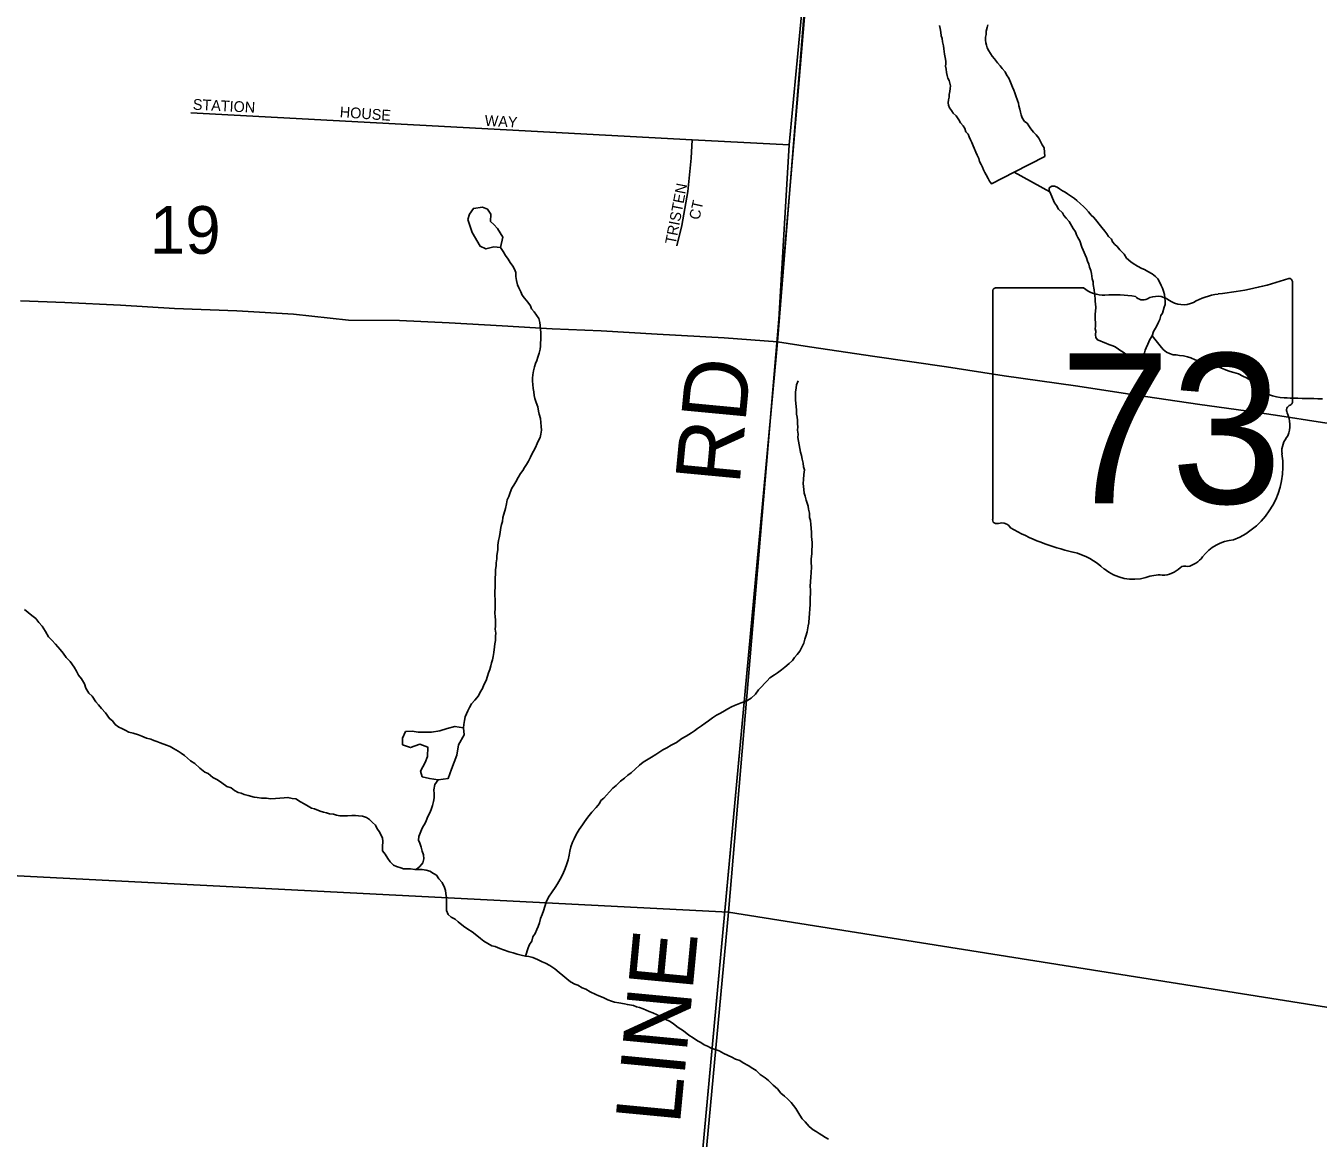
# Model space of a CAD drawing. Extents: x 0 to 1064, y 0 to 440.
# Drawn here: x 294.9 to 313.09, y 349.52 to 365.17 of the extents above; entities that cross this region are included whole.
import ezdxf

# ---------------------------------------------------------------- set-up
doc = ezdxf.new("R2010")
doc.units = 0
for name, color, linetype in [('GM_X_County_Road', 7, 'Continuous'), ('GM_X_County_Road_Text', 7, 'Continuous'), ('GM_X_Minor_River', 7, 'Continuous'), ('GM_X_Section', 7, 'Continuous'), ('GM_X_Section_Text', 7, 'Continuous'), ('GM_X_State_Location', 7, 'Continuous'), ('GM_X_State_Route', 7, 'Continuous'), ('GM_X_State_Shield', 7, 'Continuous'), ('GM_X_Township', 7, 'Continuous'), ('GM_X_Township_Subdivision', 7, 'Continuous'), ('GM_X_Township_Subdivision_Text', 7, 'Continuous')]:
    doc.layers.add(name, color=color, linetype=linetype)

msp = doc.modelspace()

# ---------------------------------------------------------------- linework, layer by layer
at = {"layer": 'GM_X_County_Road'}
for points in [[(305.469, 360.57), (305.483, 360.727), (305.645, 363.495), (306.061, 367.851), (306.414, 372.379), (306.425, 372.523), (306.471, 372.654), (306.507, 372.735), (306.579, 372.833), (306.638, 372.884)], [(303.396, 338.183), (305.469, 360.57)]]:
    msp.add_lwpolyline(points, dxfattribs=at)
at = {"layer": 'GM_X_Minor_River'}
for points in [[(307.76, 365.175), (307.771, 365.132), (307.782, 365.083), (307.787, 365.028), (307.798, 364.991), (307.803, 364.943), (307.819, 364.887), (307.824, 364.845), (307.83, 364.808), (307.835, 364.771), (307.84, 364.723), (307.85, 364.674), (307.85, 364.637), (307.849, 364.601), (307.854, 364.558), (307.859, 364.515), (307.87, 364.472), (307.881, 364.436), (307.898, 364.399), (307.909, 364.362), (307.915, 364.325), (307.914, 364.289), (307.906, 364.246), (307.899, 364.204), (307.898, 364.168), (307.891, 364.131), (307.884, 364.089), (307.889, 364.052), (307.901, 364.015)], [(309.245, 363.331), (309.236, 363.453), (309.207, 363.496), (309.189, 363.533), (309.16, 363.588), (309.125, 363.638), (309.084, 363.675), (309.048, 363.719), (309.019, 363.762), (308.996, 363.799), (308.96, 363.825), (308.925, 363.874), (308.913, 363.917), (308.902, 363.954), (308.891, 363.997), (308.88, 364.046), (308.875, 364.082), (308.858, 364.119), (308.835, 364.187), (308.824, 364.229), (308.807, 364.266), (308.79, 364.309), (308.761, 364.377), (308.738, 364.432), (308.703, 364.482), (308.686, 364.525), (308.644, 364.569), (308.615, 364.606), (308.579, 364.649), (308.538, 364.705), (308.503, 364.743), (308.479, 364.78), (308.456, 364.817), (308.433, 364.86), (308.422, 364.897), (308.416, 364.933), (308.411, 364.97), (308.412, 365.012), (308.419, 365.049), (308.421, 365.097), (308.434, 365.146), (308.441, 365.182)], [(307.901, 364.015), (307.93, 363.978), (307.953, 363.941), (307.995, 363.903), (308.036, 363.848), (308.059, 363.805), (308.095, 363.761), (308.118, 363.724), (308.135, 363.681), (308.165, 363.644), (308.182, 363.607), (308.199, 363.564), (308.216, 363.527), (308.234, 363.484), (308.251, 363.447), (308.274, 363.392), (308.291, 363.349), (308.314, 363.305), (308.325, 363.263), (308.348, 363.219), (308.366, 363.182), (308.383, 363.145), (308.4, 363.109), (308.418, 363.072), (308.447, 363.022), (308.464, 362.985), (308.493, 362.948), (308.811, 363.11)], [(308.811, 363.11), (309.245, 363.331)], [(309.313, 362.833), (308.811, 363.11)], [(310.6, 360.425), (310.633, 360.534), (310.646, 360.57), (310.659, 360.606), (310.672, 360.643), (310.692, 360.691), (310.724, 360.757), (310.755, 360.811), (310.775, 360.871), (310.801, 360.919), (310.826, 360.961), (310.846, 361.003), (310.865, 361.039), (310.878, 361.094), (310.903, 361.129), (310.924, 361.214), (310.937, 361.25), (310.938, 361.299), (310.933, 361.342), (310.928, 361.39), (310.917, 361.439), (310.9, 361.482), (310.883, 361.519), (310.86, 361.569), (310.837, 361.612), (310.801, 361.643), (310.753, 361.681), (310.693, 361.713), (310.646, 361.744), (310.609, 361.757), (310.549, 361.789), (310.49, 361.827), (310.454, 361.852), (310.394, 361.903), (310.359, 361.958), (310.3, 362.021), (310.265, 362.064), (310.229, 362.095), (310.199, 362.133), (310.182, 362.17), (310.141, 362.207), (310.117, 362.244), (310.088, 362.281), (310.046, 362.331), (310.011, 362.381), (309.976, 362.424), (309.935, 362.474), (309.899, 362.505), (309.858, 362.555), (309.822, 362.598), (309.787, 362.63), (309.745, 362.667), (309.697, 362.711), (309.662, 362.742), (309.62, 362.768), (309.566, 362.806), (309.53, 362.831), (309.494, 362.85), (309.452, 362.875), (309.416, 362.901), (309.38, 362.914), (309.344, 362.915), (309.307, 362.891), (309.306, 362.855), (309.313, 362.833)], [(309.313, 362.833), (309.38, 362.682), (309.41, 362.645), (309.439, 362.59), (309.492, 362.54), (309.51, 362.503), (309.545, 362.465), (309.587, 362.416), (309.627, 362.354), (309.645, 362.317), (309.674, 362.274), (309.691, 362.231), (309.708, 362.194), (309.738, 362.144), (309.766, 362.058), (309.783, 362.015), (309.812, 361.948), (309.829, 361.905), (309.846, 361.862), (309.863, 361.819), (309.874, 361.776), (309.891, 361.727), (309.902, 361.684), (309.907, 361.647), (309.913, 361.611), (309.924, 361.568), (309.923, 361.531), (309.939, 361.458), (309.944, 361.409), (309.949, 361.372), (309.954, 361.336), (309.953, 361.299), (309.958, 361.257), (309.963, 361.214), (309.956, 361.153)], [(301.582, 362.051), (301.488, 362.06), (301.378, 362.032), (301.3, 362.07), (301.183, 362.261), (301.126, 362.445), (301.146, 362.523), (301.203, 362.601), (301.33, 362.617), (301.403, 362.591), (301.45, 362.523)], [(301.45, 362.523), (301.441, 362.419), (301.489, 362.376), (301.542, 362.32), (301.618, 362.197), (301.582, 362.051)], [(302.127, 360.565), (302.141, 360.62), (302.148, 360.662), (302.149, 360.704), (302.151, 360.759), (302.152, 360.802), (302.153, 360.856), (302.148, 360.899), (302.143, 360.954), (302.138, 360.997), (302.122, 361.052), (302.092, 361.101), (302.057, 361.145), (302.022, 361.188), (302.005, 361.231), (301.969, 361.281), (301.922, 361.337), (301.887, 361.38), (301.87, 361.429), (301.841, 361.485), (301.824, 361.528), (301.807, 361.589), (301.802, 361.644), (301.798, 361.699), (301.781, 361.748), (301.757, 361.791), (301.722, 361.841), (301.693, 361.89), (301.652, 361.94), (301.623, 361.995), (301.582, 362.051)], [(309.956, 361.153), (309.955, 361.117), (309.954, 361.074), (309.953, 361.038), (309.958, 360.995), (309.956, 360.946), (309.955, 360.91), (309.961, 360.873), (309.959, 360.825), (309.964, 360.788), (309.988, 360.751), (310.024, 360.738), (310.066, 360.719), (310.102, 360.705), (310.144, 360.686), (310.186, 360.673), (310.223, 360.66), (310.265, 360.635), (310.3, 360.609), (310.348, 360.578), (310.384, 360.552), (310.42, 360.533), (310.456, 360.508), (310.492, 360.483), (310.528, 360.464), (310.564, 360.445), (310.6, 360.425)], [(313.153, 359.923), (313.086, 359.925), (313.031, 359.926), (312.989, 359.927), (312.922, 359.929), (312.867, 359.93), (312.806, 359.932), (312.752, 359.933), (312.697, 359.935), (312.654, 359.936), (312.612, 359.937), (312.557, 359.944), (312.503, 359.952), (312.449, 359.965), (312.406, 359.979), (312.352, 360.01), (312.31, 360.036), (312.269, 360.073), (312.234, 360.117), (312.18, 360.155), (312.132, 360.192), (312.084, 360.218), (312.03, 360.243), (311.97, 360.275), (311.904, 360.295), (311.855, 360.309), (311.789, 360.329), (311.747, 360.348), (311.693, 360.368), (311.65, 360.381), (311.602, 360.388), (311.548, 360.408), (311.506, 360.421), (311.463, 360.44), (311.415, 360.454), (311.361, 360.473), (311.301, 360.499), (311.253, 360.512), (311.198, 360.526), (311.138, 360.534), (311.095, 360.541), (311.053, 360.542), (310.998, 360.561), (310.956, 360.581), (310.909, 360.618), (310.867, 360.668), (310.755, 360.811)], [(301.062, 355.294), (301.07, 355.342), (301.077, 355.397), (301.085, 355.452), (301.104, 355.494), (301.123, 355.536), (301.149, 355.584), (301.174, 355.632), (301.224, 355.685), (301.275, 355.745), (301.3, 355.799), (301.332, 355.847), (301.351, 355.901), (301.383, 355.961), (301.403, 356.021), (301.417, 356.07), (301.436, 356.118), (301.449, 356.166), (301.457, 356.209), (301.47, 356.251), (301.483, 356.299), (301.491, 356.354), (301.499, 356.433), (301.506, 356.475), (301.513, 356.523), (301.515, 356.584), (301.516, 356.627), (301.511, 356.682), (301.512, 356.724), (301.513, 356.767), (301.515, 356.815), (301.51, 356.858), (301.505, 356.913), (301.507, 356.974), (301.508, 357.034), (301.51, 357.101), (301.505, 357.156), (301.506, 357.205), (301.508, 357.284), (301.51, 357.345), (301.511, 357.399), (301.513, 357.46), (301.514, 357.521), (301.522, 357.575), (301.523, 357.618), (301.531, 357.673), (301.532, 357.721), (301.546, 357.8), (301.548, 357.867), (301.555, 357.933), (301.569, 357.988), (301.577, 358.049), (301.59, 358.115), (301.598, 358.157), (301.611, 358.2), (301.618, 358.254), (301.632, 358.303), (301.652, 358.381), (301.666, 358.448), (301.679, 358.502), (301.699, 358.55), (301.719, 358.605), (301.744, 358.665), (301.77, 358.707), (301.801, 358.755), (301.833, 358.815), (301.865, 358.875), (301.897, 358.916), (301.922, 358.958), (301.948, 359), (301.979, 359.048), (302.005, 359.102), (302.024, 359.144), (302.05, 359.186), (302.075, 359.24), (302.101, 359.294), (302.12, 359.337), (302.14, 359.379), (302.153, 359.427), (302.16, 359.482), (302.156, 359.536), (302.151, 359.591), (302.146, 359.646), (302.13, 359.707), (302.119, 359.75), (302.108, 359.811), (302.085, 359.873), (302.068, 359.928), (302.057, 359.971), (302.053, 360.02), (302.042, 360.068), (302.037, 360.123), (302.032, 360.172), (302.033, 360.215), (302.041, 360.263), (302.048, 360.318), (302.062, 360.372), (302.075, 360.42), (302.094, 360.463), (302.108, 360.511), (302.127, 360.565)], [(305.93, 356.85), (305.931, 356.893), (305.939, 356.978), (305.94, 357.021), (305.942, 357.069), (305.943, 357.118), (305.945, 357.191), (305.946, 357.239), (305.941, 357.282), (305.949, 357.355), (305.95, 357.416), (305.958, 357.482), (305.96, 357.555), (305.956, 357.628), (305.957, 357.671), (305.965, 357.744), (305.966, 357.792), (305.968, 357.859), (305.969, 357.902), (305.959, 357.987), (305.96, 358.042), (305.956, 358.103), (305.951, 358.158), (305.946, 358.213), (305.935, 358.255), (305.931, 358.316), (305.92, 358.371), (305.915, 358.414), (305.898, 358.457), (305.887, 358.5), (305.87, 358.555), (305.859, 358.598), (305.854, 358.647), (305.849, 358.689), (305.844, 358.732), (305.846, 358.787), (305.854, 358.86), (305.861, 358.926), (305.85, 358.969), (305.845, 359.018), (305.829, 359.073), (305.818, 359.128), (305.807, 359.171), (305.796, 359.226), (305.785, 359.275), (305.78, 359.33), (305.77, 359.379), (305.771, 359.427), (305.766, 359.482), (305.767, 359.531), (305.762, 359.574), (305.764, 359.622), (305.759, 359.665), (305.748, 359.708), (305.749, 359.762), (305.744, 359.817), (305.739, 359.86), (305.734, 359.909), (305.736, 359.963), (305.737, 360.018), (305.745, 360.079), (305.752, 360.121), (305.772, 360.176)], [(299.922, 353.747), (299.899, 353.791), (299.882, 353.834), (299.847, 353.877), (299.824, 353.926), (299.782, 353.964), (299.74, 354.007), (299.699, 354.033), (299.644, 354.052), (299.584, 354.06), (299.541, 354.061), (299.493, 354.062), (299.432, 354.058), (299.371, 354.059), (299.322, 354.06), (299.274, 354.068), (299.232, 354.081), (299.177, 354.088), (299.135, 354.102), (299.092, 354.109), (299.044, 354.122), (298.966, 354.155), (298.924, 354.168), (298.876, 354.193), (298.822, 354.225), (298.768, 354.257), (298.702, 354.295), (298.654, 354.302), (298.593, 354.316), (298.538, 354.311), (298.477, 354.307), (298.416, 354.302), (298.349, 354.298), (298.289, 354.305), (298.222, 354.307), (298.161, 354.315), (298.119, 354.322), (298.034, 354.342), (297.974, 354.356), (297.932, 354.375), (297.89, 354.388), (297.842, 354.414), (297.794, 354.452), (297.734, 354.471), (297.662, 354.522), (297.602, 354.566), (297.536, 354.598), (297.471, 354.654), (297.423, 354.674), (297.351, 354.73), (297.28, 354.793), (297.22, 354.831), (297.178, 354.869), (297.137, 354.906), (297.089, 354.938), (297.047, 354.969), (296.981, 355.007), (296.933, 355.033), (296.885, 355.052), (296.795, 355.085), (296.747, 355.104), (296.704, 355.118), (296.662, 355.137), (296.602, 355.151), (296.536, 355.177), (296.487, 355.196), (296.415, 355.222), (296.355, 355.236), (296.301, 355.262), (296.253, 355.287), (296.211, 355.306), (296.163, 355.344), (296.122, 355.394), (296.08, 355.425), (296.027, 355.506), (295.968, 355.568), (295.927, 355.618), (295.891, 355.661), (295.839, 355.742), (295.791, 355.785), (295.75, 355.853), (295.728, 355.915), (295.687, 355.983), (295.646, 356.038), (295.617, 356.094), (295.582, 356.149), (295.529, 356.23), (295.47, 356.286), (295.429, 356.348), (295.387, 356.398), (295.322, 356.472), (295.269, 356.528), (295.222, 356.578), (295.181, 356.652), (295.134, 356.726), (295.087, 356.776), (295.046, 356.832), (294.986, 356.876), (294.938, 356.92), (294.885, 356.958)], [(301.935, 352.085), (301.974, 352.2), (301.994, 352.248), (302.025, 352.296), (302.039, 352.356), (302.071, 352.404), (302.096, 352.458), (302.116, 352.5), (302.135, 352.555), (302.149, 352.615), (302.169, 352.669), (302.188, 352.723), (302.208, 352.784), (302.228, 352.844), (302.26, 352.916), (302.311, 352.988), (302.355, 353.048), (302.387, 353.102), (302.425, 353.168), (302.457, 353.228), (302.483, 353.294), (302.509, 353.354), (302.522, 353.396), (302.535, 353.438), (302.549, 353.505), (302.562, 353.559), (302.576, 353.62), (302.596, 353.686), (302.622, 353.734), (302.647, 353.795), (302.692, 353.866), (302.736, 353.932), (302.768, 353.974), (302.812, 354.04), (302.868, 354.111), (302.931, 354.177), (302.975, 354.23), (302.994, 354.272), (303.038, 354.308), (303.075, 354.349), (303.119, 354.397), (303.163, 354.445), (303.212, 354.486), (303.275, 354.545), (303.33, 354.586), (303.374, 354.628), (303.424, 354.663), (303.48, 354.716), (303.542, 354.77), (303.592, 354.811), (303.641, 354.84), (303.709, 354.881), (303.771, 354.922), (303.826, 354.957), (303.87, 354.986), (303.925, 355.015), (303.987, 355.05), (304.061, 355.091), (304.135, 355.144), (304.197, 355.179), (304.271, 355.226), (304.314, 355.255), (304.358, 355.284), (304.413, 355.325), (304.463, 355.361), (304.513, 355.396), (304.568, 355.437), (304.624, 355.472), (304.679, 355.501), (304.735, 355.536), (304.784, 355.565), (304.834, 355.589), (304.877, 355.612), (304.926, 355.629), (304.969, 355.646), (305.012, 355.663), (305.067, 355.686), (305.11, 355.715), (305.173, 355.769), (305.217, 355.828), (305.26, 355.876), (305.298, 355.917), (305.336, 355.959), (305.373, 356.001), (305.441, 356.042), (305.484, 356.071), (305.54, 356.112), (305.584, 356.148), (305.646, 356.201), (305.695, 356.242), (305.721, 356.284), (305.758, 356.326), (305.796, 356.373), (305.828, 356.439), (305.854, 356.487), (305.867, 356.542), (305.881, 356.584), (305.9, 356.644), (305.915, 356.729), (305.922, 356.772), (305.93, 356.85)], [(301.062, 355.294), (301.073, 355.196), (300.991, 355.058), (300.969, 354.913), (300.892, 354.714), (300.846, 354.581), (300.706, 354.566), (300.585, 354.581), (300.483, 354.607), (300.46, 354.687), (300.523, 354.807), (300.556, 354.892), (300.559, 355.025), (300.45, 355.064), (300.316, 355.019), (300.207, 355.057), (300.203, 355.149), (300.248, 355.245)], [(300.248, 355.245), (300.339, 355.249), (300.424, 355.235), (300.612, 355.237), (300.728, 355.253), (300.832, 355.287), (300.942, 355.315), (301.062, 355.294)], [(300.404, 353.31), (300.447, 353.345), (300.491, 353.399), (300.505, 353.453), (300.5, 353.508), (300.483, 353.563), (300.466, 353.618), (300.449, 353.673), (300.432, 353.716), (300.433, 353.765), (300.453, 353.813), (300.472, 353.861), (300.492, 353.903), (300.517, 353.945), (300.536, 353.987), (300.562, 354.048), (300.594, 354.108), (300.614, 354.162), (300.627, 354.204), (300.641, 354.258), (300.648, 354.313), (300.65, 354.368), (300.645, 354.423), (300.659, 354.501), (300.706, 354.566)], [(304.95, 350.617), (304.889, 350.637), (304.841, 350.662), (304.727, 350.714), (304.661, 350.752), (304.589, 350.778), (304.547, 350.791), (304.499, 350.817), (304.451, 350.836), (304.403, 350.868), (304.355, 350.893), (304.295, 350.937), (304.235, 350.975), (304.158, 351.032), (304.086, 351.082), (304.02, 351.133), (303.973, 351.164), (303.9, 351.197), (303.84, 351.228), (303.787, 351.26), (303.726, 351.286), (303.678, 351.306), (303.636, 351.325), (303.594, 351.344), (303.54, 351.364), (303.498, 351.371), (303.455, 351.39), (303.371, 351.404), (303.328, 351.412), (303.25, 351.426), (303.189, 351.439), (303.147, 351.453), (303.093, 351.472), (303.027, 351.504), (302.966, 351.524), (302.924, 351.543), (302.846, 351.582), (302.786, 351.62), (302.732, 351.639), (302.672, 351.677), (302.63, 351.691), (302.57, 351.723), (302.517, 351.766), (302.463, 351.81), (302.409, 351.854), (302.35, 351.904), (302.278, 351.955), (302.218, 351.987), (302.17, 352.006), (302.104, 352.038), (302.038, 352.064), (301.983, 352.078), (301.935, 352.085), (301.874, 352.099), (301.82, 352.112), (301.76, 352.132), (301.705, 352.146), (301.627, 352.172), (301.573, 352.192), (301.507, 352.218), (301.464, 352.231), (301.404, 352.263), (301.35, 352.294), (301.303, 352.332), (301.249, 352.376), (301.184, 352.426), (301.124, 352.464), (301.064, 352.508), (300.987, 352.565), (300.945, 352.603), (300.891, 352.634), (300.849, 352.672), (300.826, 352.727), (300.822, 352.8), (300.824, 352.855), (300.825, 352.904), (300.814, 352.965), (300.809, 353.007), (300.798, 353.05), (300.764, 353.118), (300.716, 353.174), (300.681, 353.224), (300.639, 353.249), (300.591, 353.281), (300.537, 353.294), (300.482, 353.301), (300.428, 353.303), (300.379, 353.304), (300.319, 353.312), (300.276, 353.313), (300.221, 353.314), (300.179, 353.327), (300.119, 353.347), (300.077, 353.366), (300.029, 353.41), (300, 353.46), (299.959, 353.521), (299.924, 353.565), (299.925, 353.626), (299.927, 353.699), (299.922, 353.747)], [(306.198, 349.509), (306.156, 349.534), (306.108, 349.566), (306.067, 349.591), (306.025, 349.617), (305.983, 349.642), (305.929, 349.686), (305.87, 349.754), (305.829, 349.798), (305.799, 349.847), (305.741, 349.94), (305.676, 350.027), (305.623, 350.077), (305.581, 350.114), (305.528, 350.158), (305.481, 350.22), (305.421, 350.27), (305.356, 350.333), (305.308, 350.371), (305.237, 350.421), (305.183, 350.477), (305.135, 350.503), (305.069, 350.547), (304.998, 350.585), (304.95, 350.617)]]:
    msp.add_lwpolyline(points, dxfattribs=at)
at = {"layer": 'GM_X_Section'}
for points in [[(289.312, 369.882), (306.185, 369.112), (304.793, 352.705), (287.989, 353.559)], [(322.864, 366.457), (321.356, 350.075), (304.793, 352.705), (306.185, 369.112)], [(287.989, 353.559), (304.793, 352.705), (303.284, 336.488), (286.615, 337.115)], [(304.793, 352.705), (321.356, 350.075), (319.802, 333.815), (303.284, 336.488)]]:
    msp.add_lwpolyline(points, close=True, dxfattribs=at)
at = {"layer": 'GM_X_State_Route'}
for points in [[(294.828, 361.301), (295.454, 361.276), (296.236, 361.241), (296.995, 361.195), (297.875, 361.159), (298.67, 361.112), (299.445, 361.029), (300.162, 361.026), (300.86, 360.993), (301.606, 360.948), (302.31, 360.909), (303.002, 360.882), (303.791, 360.835), (304.731, 360.779), (305.483, 360.727)], [(305.483, 360.727), (305.931, 360.657), (306.852, 360.517), (307.863, 360.374), (308.674, 360.248), (309.674, 360.106), (310.503, 359.979), (311.424, 359.845), (312.211, 359.737), (312.612, 359.675), (312.612, 359.675)], [(312.612, 359.675), (313.029, 359.611), (313.804, 359.492), (314.663, 359.358), (315.489, 359.214), (316.405, 359.053)]]:
    msp.add_lwpolyline(points, dxfattribs=at)
at = {"layer": 'GM_X_State_Shield'}
for p, q in [((308.511, 361.428), (308.511, 358.226)), ((309.788, 361.483), (308.552, 361.483)), ((312.729, 359.888), (312.729, 361.563)), ((312.729, 359.888), (312.729, 359.888))]:
    msp.add_line(p, q, dxfattribs=at)
for centre, radius, start, end in [((311.227, 365.849), 4.474, 275.8445, 288.9065), ((312.683, 361.57), 0.047, 351.8621, 97.738), ((308.559, 361.435), 0.0489, 98.1301, 188.1301), ((310.082, 361.855), 0.474, 231.6195, 271.1119), ((311.797, 360.505), 0.9, 97.3462, 120.7689), ((310.239, 359.686), 1.702, 80.4867, 94.9883), ((310.625, 361.452), 0.137, 219.7921, 297.1024), ((310.826, 361.082), 0.284, 54.4667, 119.1411), ((311.193, 361.589), 0.342, 233.8562, 294.8282), ((312.719, 359.765), 0.0727, 107.944, 210.337), ((312.679, 359.881), 0.0503, 289.6038, 7.7341), ((312.256, 359.553), 0.436, 340.033, 23.6496), ((312.898, 359.187), 0.317, 136.8065, 186.9296), ((311.477, 358.974), 1.119, 292.3089, 8.9858), ((308.559, 358.219), 0.0493, 171.9584, 258.3066), ((308.567, 358.547), 0.376, 267.339, 280.6039), ((308.644, 358.042), 0.136, 29.7484, 93.2717), ((310.357, 360.918), 3.231, 240.4129, 257.1985), ((311.949, 357.327), 0.613, 94.4031, 142.5768), ((309.394, 356.788), 1.011, 47.1842, 75.836), ((311.214, 357.476), 0.0962, 65.7517, 132.6484), ((311.173, 357.916), 0.362, 282.8732, 323.2771), ((310.487, 358.026), 0.641, 230.7004, 286.2918), ((310.858, 356.919), 0.527, 85.6951, 111.2099), ((310.904, 357.786), 0.342, 268.777, 315.5493)]:
    msp.add_arc(centre, radius, start, end, dxfattribs=at)
at = {"layer": 'GM_X_Township'}
for points in [[(283.829, 400.275), (308.668, 397.643), (307.553, 385.598), (307.262, 382.139), (306.905, 377.989), (306.885, 377.618), (306.897, 377.521), (306.425, 372.523), (306.414, 372.379), (306.061, 367.851), (305.483, 360.727), (303.396, 338.183), (303.259, 336.417), (301.327, 316.213), (301.291, 315.844), (300.115, 302.39), (299.096, 291.178), (298.645, 286.108), (294.912, 286.455), (282.136, 287.779)], [(300.115, 302.39), (301.291, 315.844), (301.327, 316.213), (303.259, 336.417), (303.396, 338.183), (305.483, 360.727), (306.061, 367.851), (306.414, 372.379), (306.425, 372.523), (306.897, 377.521), (306.885, 377.618), (306.905, 377.989), (307.262, 382.139), (307.553, 385.598), (308.668, 397.643), (313.893, 397.089), (316.164, 396.849), (325.293, 395.928), (328.491, 395.637), (335.705, 394.98), (341.399, 394.389), (358.003, 392.611), (365.19, 391.941), (374.119, 391.108)]]:
    msp.add_lwpolyline(points, dxfattribs=at)
at = {"layer": 'GM_X_Township_Subdivision'}
for points in [[(297.224, 363.944), (304.282, 363.568), (305.645, 363.495)], [(304.064, 362.074), (304.135, 362.361), (304.222, 362.84), (304.267, 363.309), (304.282, 363.568)]]:
    msp.add_lwpolyline(points, dxfattribs=at)

# ---------------------------------------------------------------- texts
at = {"layer": 'GM_X_County_Road_Text'}
for s, rotation, p in [('RD', 84.5843, (304.947, 358.703)), ('LINE', 84.5591, (304.107, 349.703))]:
    msp.add_text(s, height=0.9091, rotation=rotation, dxfattribs=at).set_placement(p)
at = {"layer": 'GM_X_Section_Text'}
msp.add_text('19', height=0.6697, rotation=0, dxfattribs=at).set_placement((296.649, 361.964))
at = {"layer": 'GM_X_State_Location'}
for s in ['s', 'r']:
    msp.add_text(s, height=0.00303, dxfattribs=at).set_placement((310.572, 359.614))
msp.add_text('73', height=0.00303, rotation=0, dxfattribs=at).set_placement((309.809, 359.394))
at = {"layer": 'GM_X_State_Shield'}
msp.add_text('73', height=2.1094, dxfattribs=at).set_placement((309.448, 358.452))
at = {"layer": 'GM_X_Township_Subdivision_Text'}
for s, rotation, p in [('STATION', 357.0907, (297.251, 363.991)), ('HOUSE', 355.9166, (299.318, 363.885)), ('WAY', 356.5338, (301.358, 363.765)), ('TRISTEN', 79.0761, (304.048, 362.088)), ('CT', 77.4648, (304.383, 362.432))]:
    msp.add_text(s, height=0.1515, rotation=rotation, dxfattribs=at).set_placement(p)

doc.saveas('drawing.dxf')
